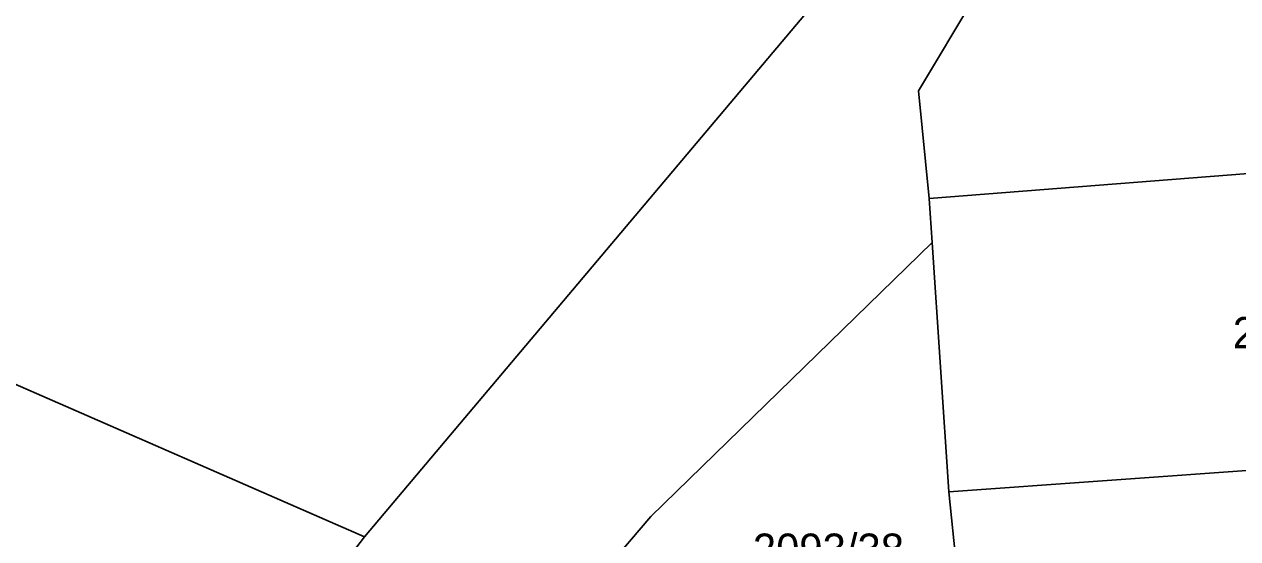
# Model space of a CAD drawing. Extents: x -593183 to -588034, y -1130415 to -1124994.
# Drawn here: x -590525 to -590459.1, y -1128350.5 to -1128322.5 of the extents above; entities that cross this region are included whole.
import ezdxf

# ---------------------------------------------------------------- set-up
doc = ezdxf.new("R2010")
doc.units = 0
for name, color, linetype in [('Vrstva 1', 7, 'Continuous'), ('Vrstva 16', 7, 'Continuous'), ('Vrstva 18', 7, 'Continuous')]:
    doc.layers.add(name, color=color, linetype=linetype)

msp = doc.modelspace()

# ---------------------------------------------------------------- linework, layer by layer
at = {"layer": 'Vrstva 1'}
for p, q in [((-590473.81, -1128311.57), (-590506.54, -1128350.4)), ((-590468.55, -1128312.94), (-590476.43, -1128326.16)), ((-590475.85, -1128332.02), (-590476.43, -1128326.16)), ((-590442.01, -1128329.36), (-590475.85, -1128332.02)), ((-590475.69, -1128334.41), (-590475.85, -1128332.02)), ((-590490.98, -1128349.3), (-590475.69, -1128334.41)), ((-590475.69, -1128334.41), (-590474.78, -1128347.95)), ((-590532.68, -1128338.98), (-590506.54, -1128350.4)), ((-590436.32, -1128345.19), (-590474.78, -1128347.95)), ((-590473.29, -1128362.8), (-590474.78, -1128347.95)), ((-590501, -1128360.97), (-590490.98, -1128349.3)), ((-590511.23, -1128356.44), (-590506.54, -1128350.4))]:
    msp.add_line(p, q, dxfattribs=at)

# ---------------------------------------------------------------- texts
at = {"layer": 'Vrstva 16'}
msp.add_text('2093/38', height=1.7, dxfattribs=at).set_placement((-590485.44, -1128351.92))
at = {"layer": 'Vrstva 18'}
msp.add_text('2090/18', height=1.7, dxfattribs=at).set_placement((-590459.36, -1128340.15))

doc.saveas('drawing.dxf')
